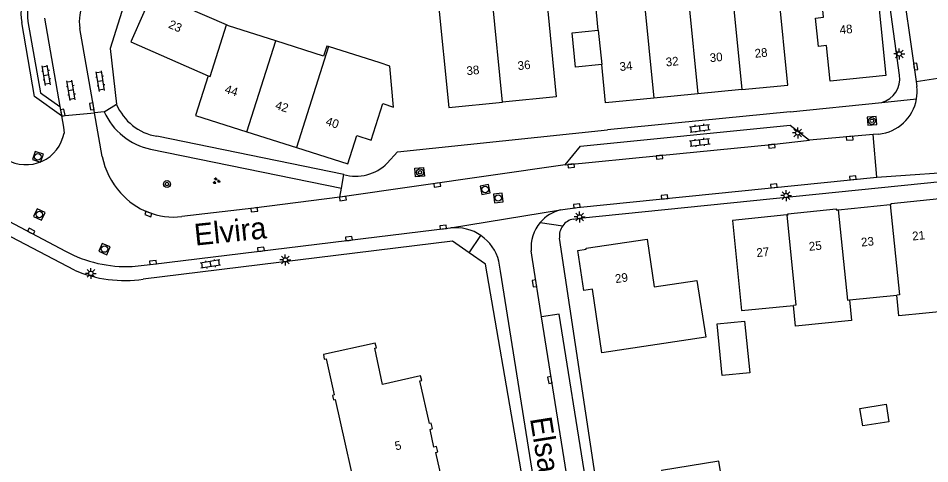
# Model space of a CAD drawing. Extents: x 136000 to 138005, y 398500 to 400500.
# Drawn here: x 137591.4 to 137696.7, y 400212.1 to 400263.6 of the extents above; entities that cross this region are included whole.
import ezdxf

# ---------------------------------------------------------------- set-up
doc = ezdxf.new("R2010")
doc.units = 0
for name, color, linetype in [('gg-anno-huisnummerreeks BGT', 7, 'Continuous'), ('gg-anno-openbare ruimte label', 7, 'Continuous'), ('gg-bbg-bijgebouw', 7, 'Continuous'), ('gg-bbg-gedigitaliseerde bebouwing', 7, 'Continuous'), ('gg-bbg-hoofdgebouw', 7, 'Continuous'), ('gg-bbg-tussenscheiding', 7, 'Continuous'), ('gg-knt-verharding', 7, 'Continuous'), ('gg-knt-verharding nz', 7, 'Continuous'), ('gt-grn-weggrens', 7, 'Continuous'), ('gt-symb-boom', 7, 'Continuous'), ('gt-symb-groenvak', 7, 'Continuous'), ('gt-symb-klinker verharding', 7, 'Continuous'), ('gt-symb-kolk', 7, 'Continuous'), ('gt-symb-lichtmast', 7, 'Continuous'), ('gt-symb-rioolschacht', 7, 'Continuous')]:
    doc.layers.add(name, color=color, linetype=linetype)

# ---------------------------------------------------------------- blocks, each defined once
blk = doc.blocks.new('gt0-BOOM')
at = {"layer": 'gt-symb-boom'}
for radius in [0.4, 0.2]:
    blk.add_circle((0, 0), radius, dxfattribs=at)
blk = doc.blocks.new('gt0-LMAST')
at = {"layer": 'gt-symb-lichtmast'}
for p, q in [((-0.18, 0.17), (-0.45, 0.44)), ((-0.01, 0.25), (-0.01, 0.62)), ((0.17, 0.17), (0.44, 0.44)), ((-0.26, 0), (-0.63, 0)), ((-0.18, -0.18), (-0.45, -0.45)), ((-0.01, -0.25), (-0.01, -0.63)), ((0.44, -0.45), (0.17, -0.18)), ((0.24, 0), (0.62, 0))]:
    blk.add_line(p, q, dxfattribs=at)
blk.add_circle((-0.01, 0), 0.25, dxfattribs=at)
blk = doc.blocks.new('gt0-KOLK')
at = {"layer": 'gt-symb-kolk'}
blk.add_lwpolyline([(0, 0), (0.37, 0), (0.37, 0.4), (-0.38, 0.4), (-0.38, 0), (0, 0)], dxfattribs=at)
blk = doc.blocks.new('gt0-KL1')
at = {"layer": 'gt-symb-klinker verharding'}
for p, q in [((-1.15, 0.3), (1.15, 0.3)), ((-1, -0.3), (-1, 0.3)), ((-0.5, 0.3), (-0.5, 0.45)), ((0, -0.3), (0, 0.3)), ((0.5, 0.3), (0.5, 0.45)), ((1, -0.3), (1, 0.3)), ((-1.15, -0.3), (1.15, -0.3)), ((-0.5, -0.45), (-0.5, -0.3)), ((0.5, -0.45), (0.5, -0.3))]:
    blk.add_line(p, q, dxfattribs=at)
blk = doc.blocks.new('gt0-RS')
at = {"layer": 'gt-symb-rioolschacht'}
blk.add_lwpolyline([(-0.5, -0.5), (0.5, -0.5), (0.5, 0.5), (-0.5, 0.5)], close=True, dxfattribs=at)
blk.add_circle((0, 0), 0.375, dxfattribs=at)
blk = doc.blocks.new('gt0-GRVAK')
at = {"layer": 'gt-symb-groenvak'}
for p, q in [((-0.11, 0.19), (-0.23, 0.24)), ((-0.18, 0.15), (0.09, 0.15)), ((-0.09, 0.21), (-0.16, 0.32)), ((-0.05, 0.21), (-0.05, 0.39)), ((0, 0.21), (0.06, 0.32)), ((0.01, 0.19), (0.13, 0.24)), ((0.26, -0.05), (0.2, 0.06)), ((0.3, -0.05), (0.3, 0.13)), ((0.35, -0.05), (0.41, 0.06)), ((-0.24, -0.23), (-0.36, -0.18)), ((-0.32, -0.26), (-0.05, -0.26)), ((-0.23, -0.21), (-0.29, -0.1)), ((-0.18, -0.2), (-0.18, -0.02)), ((-0.14, -0.21), (-0.07, -0.1)), ((-0.12, -0.23), (0, -0.18)), ((0.24, -0.07), (0.12, -0.02)), ((0.17, -0.11), (0.44, -0.11)), ((0.37, -0.07), (0.49, -0.02))]:
    blk.add_line(p, q, dxfattribs=at)

msp = doc.modelspace()

# ---------------------------------------------------------------- linework, layer by layer
at = {"layer": 'gg-bbg-bijgebouw'}
for points in [[(137658.84, 400258.22), (137655.81, 400257.92), (137655.42, 400261.89), (137658.45, 400262.19)], [(137672.17, 400228.3), (137675.35, 400228.62), (137675.95, 400222.65), (137672.77, 400222.33), (137672.17, 400228.3)], [(137691.7, 400219.02), (137692.02, 400216.99), (137689, 400216.51), (137688.68, 400218.54), (137691.7, 400219.02)]]:
    msp.add_lwpolyline(points, dxfattribs=at)
at = {"layer": 'gg-bbg-gedigitaliseerde bebouwing'}
msp.add_line((137633.24, 400258.41), (137627.27, 400260.29), dxfattribs=at)
msp.add_lwpolyline([(137633.54, 400253.72), (137634.78, 400253.32), (137634.36, 400258.05), (137633.24, 400258.41)], dxfattribs=at)
at = {"layer": 'gg-bbg-hoofdgebouw'}
for p, q in [((137613.39, 400256.92), (137613.39, 400256.92)), ((137675.02, 400255.34), (137669.95, 400254.84)), ((137669.95, 400254.84), (137664.87, 400254.34)), ((137617.86, 400250.46), (137623.58, 400248.64)), ((137686.17, 400241.47), (137692.18, 400242.07)), ((137687.46, 400231.06), (137692.93, 400231.6))]:
    msp.add_line(p, q, dxfattribs=at)
for points in [[(137610.45, 400274.44), (137604.44, 400260.84), (137613.39, 400256.92)], [(137615.48, 400262.79), (137610.76, 400264.85), (137614.27, 400272.76), (137610.45, 400274.44)], [(137683.84, 400270.2), (137690.03, 400270.83), (137690.26, 400268.42), (137690.5, 400268.45), (137691.67, 400256.96), (137685.22, 400256.3)], [(137685.22, 400256.3), (137684.81, 400260.4), (137683.9, 400260.32), (137683.55, 400263.59), (137684.46, 400263.68), (137683.84, 400270.2)], [(137646.12, 400266.55), (137652.34, 400267.18), (137653.57, 400254.5), (137647.37, 400253.88)], [(137646.12, 400266.55), (137639.91, 400265.93), (137641.17, 400253.27), (137647.37, 400253.88)], [(137658.45, 400262.19), (137658.13, 400265.46), (137663.72, 400266.02)], [(137675.02, 400255.34), (137680.35, 400255.86), (137679.32, 400266.34), (137673.99, 400265.82)], [(137621.18, 400260.95), (137615.71, 400262.69), (137615.48, 400262.79)], [(137627.27, 400260.29), (137627.08, 400260.35), (137626.71, 400259.19), (137621.18, 400260.95)], [(137664.87, 400254.34), (137659.27, 400253.79), (137658.84, 400258.22)], [(137613.39, 400256.92), (137611.93, 400252.34), (137617.86, 400250.46)], [(137623.58, 400248.64), (137629.51, 400246.75), (137630.56, 400250.03), (137632.2, 400249.5), (137633.54, 400253.72)], [(137692.18, 400242.07), (137692.3, 400242.08), (137692.29, 400242.19), (137697.88, 400242.75), (137697.89, 400242.64), (137698.12, 400242.67)], [(137680.21, 400240.87), (137680.37, 400240.89), (137680.36, 400241), (137685.93, 400241.55), (137685.94, 400241.44), (137686.17, 400241.47)], [(137680.21, 400240.87), (137673.96, 400240.24), (137674.99, 400229.83), (137681, 400230.41)], [(137656.07, 400236.76), (137657.06, 400236.92), (137657.05, 400237.04), (137664.11, 400238.07), (137664.91, 400232.57), (137669.85, 400233.29), (137670.87, 400226.76), (137658.87, 400224.94), (137657.77, 400232.3), (137656.77, 400232.14), (137656.07, 400236.76)], [(137687.46, 400231.06), (137687.7, 400228.67), (137681.23, 400228.02), (137681, 400230.41)], [(137699.41, 400229.84), (137693.17, 400229.21), (137692.93, 400231.6)], [(137640.79, 400208.52), (137639.69, 400213.46), (137639.9, 400213.52), (137639.75, 400214.13), (137639.46, 400214.07), (137639.02, 400216.12), (137639.3, 400216.2), (137639.15, 400216.82), (137638.93, 400216.78), (137637.84, 400221.71), (137638.06, 400221.77), (137637.91, 400222.3), (137633.53, 400221.3), (137632.62, 400225.48), (137632.83, 400225.54), (137632.67, 400226.07), (137626.7, 400224.77), (137626.79, 400224.23), (137627.01, 400224.27), (137627.94, 400220.09), (137627.73, 400220.04), (137627.84, 400219.51), (137628.06, 400219.56), (137631, 400206.35)], [(137674.2, 400201.36), (137672.37, 400212.46), (137665.76, 400211.37), (137666.57, 400206.44), (137661.08, 400205.54), (137662.09, 400199.38)]]:
    msp.add_lwpolyline(points, dxfattribs=at)
at = {"layer": 'gg-bbg-tussenscheiding'}
for p, q in [((137647.37, 400253.88), (137646.12, 400266.55)), ((137663.72, 400266.02), (137664.87, 400254.34)), ((137673.99, 400265.82), (137675.02, 400255.34)), ((137668.92, 400265.32), (137669.95, 400254.84)), ((137658.45, 400262.19), (137658.84, 400258.22)), ((137617.86, 400250.46), (137621.18, 400260.95)), ((137627.27, 400260.29), (137623.58, 400248.64))]:
    msp.add_line(p, q, dxfattribs=at)
for points in [[(137613.39, 400256.92), (137613.59, 400256.83), (137615.48, 400262.79)], [(137686.17, 400241.47), (137687.22, 400231.04), (137687.46, 400231.06)], [(137692.18, 400242.07), (137693.23, 400231.63), (137692.93, 400231.6)], [(137680.21, 400240.87), (137681.27, 400230.44), (137681, 400230.41)]]:
    msp.add_lwpolyline(points, dxfattribs=at)
at = {"layer": 'gg-knt-verharding'}
for p, q in [((137693.25, 400256.98), (137686.54, 400305.29)), ((137695.16, 400256.28), (137700.07, 400257.01)), ((137695.16, 400256.28), (137695.25, 400255.68)), ((137596.25, 400253.37), (137596.44, 400252.32)), ((137680.63, 400252.77), (137691.19, 400253.85)), ((137601.36, 400252.78), (137600.25, 400252.63)), ((137601.14, 400247.59), (137600.25, 400252.63)), ((137680.63, 400252.77), (137659.52, 400250.68)), ((137629.03, 400245.53), (137607.43, 400249.95)), ((137690.2, 400250.15), (137682.86, 400249.5)), ((137690.85, 400250.2), (137690.2, 400250.15)), ((137690.63, 400245.24), (137690.2, 400250.15)), ((137606.73, 400248.45), (137628.79, 400243.94)), ((137654.63, 400246.66), (137628.59, 400242.91)), ((137581.83, 400244.6), (137596.91, 400236.67)), ((137628.59, 400242.91), (137628.79, 400243.94)), ((137597.93, 400234.5), (137580.96, 400243.31)), ((137645.43, 400235.19), (137643.52, 400236.51)), ((137650.85, 400235.71), (137650.7, 400236.71)), ((137647.16, 400234.39), (137646.96, 400235.53))]:
    msp.add_line(p, q, dxfattribs=at)
for points in [[(137684.34, 400334.08), (137685.03, 400328.89), (137688.5, 400304.1), (137693.21, 400269.99), (137695.16, 400256.28)], [(137636.09, 400330.03), (137606.27, 400273.44), (137602.04, 400260.08), (137602.79, 400253.63)], [(137596.44, 400252.32), (137593.31, 400254.55), (137591.85, 400263.08)], [(137592.55, 400263.2), (137594, 400254.97), (137596.25, 400253.37)], [(137600.25, 400252.63), (137600.13, 400253.42), (137598.55, 400262.39)], [(137596.44, 400252.32), (137596.68, 400250.98), (137596.73, 400250.32)], [(137690.54, 400252.21), (137689.5, 400252.13), (137689.59, 400251.23), (137690.61, 400251.31), (137690.54, 400252.21)], [(137654.63, 400246.66), (137656.39, 400248.81), (137680.6, 400251.22), (137682.86, 400249.5)], [(137634.07, 400246.83), (137635.23, 400248.14), (137659.52, 400250.68)], [(137655.58, 400240.37), (137656.28, 400240.48), (137720.73, 400247.03)], [(137690.63, 400245.24), (137701.68, 400246), (137703.65, 400246.16), (137706.61, 400246.5), (137707.73, 400246.72)], [(137637.25, 400246.25), (137638.26, 400246.33), (137638.35, 400245.33), (137637.34, 400245.25), (137637.25, 400246.25)], [(137654.09, 400241.45), (137655.99, 400241.71), (137690.63, 400245.24)], [(137628.59, 400242.91), (137618.67, 400241.66), (137610.32, 400240.67)], [(137604.59, 400234.92), (137607.03, 400235.17), (137641.39, 400239.36)], [(137664.21, 400174.67), (137663.36, 400179.02), (137661.08, 400192.92), (137658.2, 400210.06), (137653.98, 400238.2)], [(137643.52, 400236.51), (137641.6, 400237.83), (137605.88, 400233.45)], [(137655.52, 400168.99), (137654.89, 400176.12), (137653.75, 400186.99), (137652.88, 400191.93), (137645.43, 400235.19)]]:
    msp.add_lwpolyline(points, dxfattribs=at)
for centre, radius, start, end in [((137597.74, 400264.12), 5.99, 152.3548, 190.0831), ((137598.28, 400264.02), 5.79, 150.7754, 188.1201), ((137603.49, 400263.15), 5, 152.2612, 188.6996), ((137690.43, 400256.59), 2.85, 285.4819, 7.8078), ((137690.35, 400255.09), 4.93, 350.2922, 6.7951), ((137690.37, 400255.09), 4.91, 275.635, 350.2669), ((137608.46, 400256.01), 6.15, 202.7808, 260.4066), ((137608.36, 400255.97), 7.7, 204.4917, 257.7426), ((137592.33, 400251.14), 4.48, 239.3846, 349.4452), ((137609.64, 400249.28), 8.66, 191.2432, 222.4803), ((137630.42, 400250.55), 5.21, 254.4632, 314.4106), ((137609.42, 400248.8), 8.18, 221.068, 276.316), ((137655.17, 400237.1), 4.48, 103.9475, 139.8302), ((137655.88, 400238.48), 1.92, 99.1322, 143.6859), ((137641.97, 400234.24), 5.15, 55.4327, 96.4255), ((137655.17, 400237.1), 4.49, 139.793, 184.8952), ((137655.88, 400238.48), 1.92, 143.6838, 188.2628), ((137641.97, 400234.24), 5.15, 14.4496, 55.4329), ((137603.89, 400249.58), 14.67, 241.5707, 272.7008), ((137603.77, 400248.08), 14.79, 246.7599, 278.2189)]:
    msp.add_arc(centre, radius, start, end, dxfattribs=at)
at = {"layer": 'gg-knt-verharding nz'}
for p, q in [((137594.48, 400263.56), (137596.25, 400253.37)), ((137654.63, 400246.66), (137665.5, 400247.73)), ((137651.9, 400229.09), (137650.85, 400235.71)), ((137657.55, 400169.17), (137647.16, 400234.39)), ((137654.94, 400210.08), (137651.9, 400229.09))]:
    msp.add_line(p, q, dxfattribs=at)
for points in [[(137665.5, 400247.73), (137678.47, 400249.01), (137682.86, 400249.5)], [(137654.94, 400210.08), (137656.96, 400210.41), (137653.91, 400229.42), (137651.9, 400229.09)]]:
    msp.add_lwpolyline(points, dxfattribs=at)
at = {"layer": 'gt-grn-weggrens'}
for p, q in [((137691.19, 400253.85), (137695.21, 400254.26)), ((137601.36, 400252.78), (137602.79, 400253.63)), ((137596.44, 400252.32), (137600.25, 400252.63)), ((137628.79, 400243.94), (137629.03, 400245.53)), ((137641.39, 400239.36), (137654.09, 400241.45)), ((137651.75, 400239.99), (137654.34, 400239.61)), ((137643.52, 400236.51), (137644.89, 400238.49))]:
    msp.add_line(p, q, dxfattribs=at)

# ---------------------------------------------------------------- block references
at = {"layer": 'gt-symb-boom'}
for p in [(137690.05, 400251.72), (137637.84, 400245.78), (137608.62, 400244.43)]:
    msp.add_blockref('gt0-BOOM', p, dxfattribs=at)
at = {"layer": 'gt-symb-groenvak'}
msp.add_blockref('gt0-GRVAK', (137614.31, 400244.79), dxfattribs=at)
at = {"layer": 'gt-symb-klinker verharding'}
for p, rotation in [((137594.68, 400256.98), 99.15139601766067), ((137600.93, 400256.31), 99.15139601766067), ((137597.53, 400255.24), 99.15139601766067), ((137670.18, 400250.87), 6.833672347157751), ((137670.18, 400249.24), 6.833672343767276), ((137613.63, 400235.2), -170.84860398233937)]:
    msp.add_blockref('gt0-KL1', p, dxfattribs=dict(at, rotation=rotation))
at = {"layer": 'gt-symb-kolk'}
for p, rotation in [((137694.91, 400257.96), -81.97604097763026), ((137596.4, 400252.61), -78.86988891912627), ((137600.13, 400253.42), 98.56758990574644), ((137687.46, 400249.91), -174.99845100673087), ((137678.47, 400249.01), -174.37452021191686), ((137665.5, 400247.73), -173.99310601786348), ((137655.29, 400246.73), -173.63574600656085), ((137639.81, 400244.52), -171.79685418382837), ((137678.76, 400244.03), 5.860747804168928), ((137687.87, 400244.96), 5.7957052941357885), ((137628.91, 400242.95), -171.8059922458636), ((137666.11, 400242.74), 5.771619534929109), ((137606.53, 400241.15), 159.0482315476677), ((137618.67, 400241.66), -172.79090626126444), ((137655.99, 400241.71), 6.810724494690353), ((137592.85, 400238.8), -27.75252675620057), ((137640.55, 400239.26), 6.948854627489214), ((137629.67, 400237.93), 6.948854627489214), ((137619.5, 400236.7), 6.964874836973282), ((137607.03, 400235.17), 5.893684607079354), ((137651.27, 400233), 98.85599115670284), ((137653.05, 400221.85), 99.04310522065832)]:
    msp.add_blockref('gt0-KOLK', p, dxfattribs=dict(at, rotation=rotation))
at = {"layer": 'gt-symb-lichtmast'}
for p in [(137693.23, 400259.44), (137681.5, 400250.33), (137680.15, 400243.09), (137656.3, 400240.64), (137622.29, 400235.67), (137599.83, 400234.12)]:
    msp.add_blockref('gt0-LMAST', p, dxfattribs=at)
at = {"layer": 'gt-symb-rioolschacht'}
for p, rotation in [((137593.7, 400247.57), 71.64415722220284), ((137645.37, 400243.8), 11.19123575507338), ((137646.89, 400242.82), 6.583486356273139), ((137593.87, 400240.92), -25.40644241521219), ((137601.4, 400236.93), -23.394630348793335)]:
    msp.add_blockref('gt0-RS', p, dxfattribs=dict(at, rotation=rotation))

# ---------------------------------------------------------------- texts
at = {"layer": 'gg-anno-huisnummerreeks BGT'}
for s, rotation, p in [('23', 336.2, (137608.7, 400262.5)), ('48', 5.8, (137686.38, 400261.72)), ('30', 5.6, (137671.37, 400258.49)), ('28', 5.6, (137676.56, 400259)), ('36', 5.7, (137649.18, 400257.58)), ('34', 5.6, (137660.95, 400257.47)), ('32', 5.6, (137666.29, 400258)), ('38', 5.7, (137643.27, 400256.99)), ('44', 342.4, (137615.21, 400254.97)), ('42', 342.4, (137621.04, 400253.12)), ('40', 342.4, (137626.87, 400251.26)), ('23', 5.7, (137688.85, 400237.21)), ('21', 5.8, (137694.76, 400237.91)), ('27', 5.8, (137676.77, 400236)), ('25', 5.7, (137682.82, 400236.72)), ('29', 8.3, (137660.46, 400232.99)), ('5', 12.1, (137635.05, 400213.69))]:
    msp.add_text(s, height=1, rotation=rotation, dxfattribs=at).set_placement(p)
at = {"layer": 'gg-anno-openbare ruimte label'}
for s, rotation, p in [('Elvira', 5.9, (137611.89, 400237.32)), ('Elsanta', 279.1, (137650.55, 400217.37))]:
    msp.add_text(s, height=2.5, rotation=rotation, dxfattribs=at).set_placement(p)

doc.saveas('drawing.dxf')
